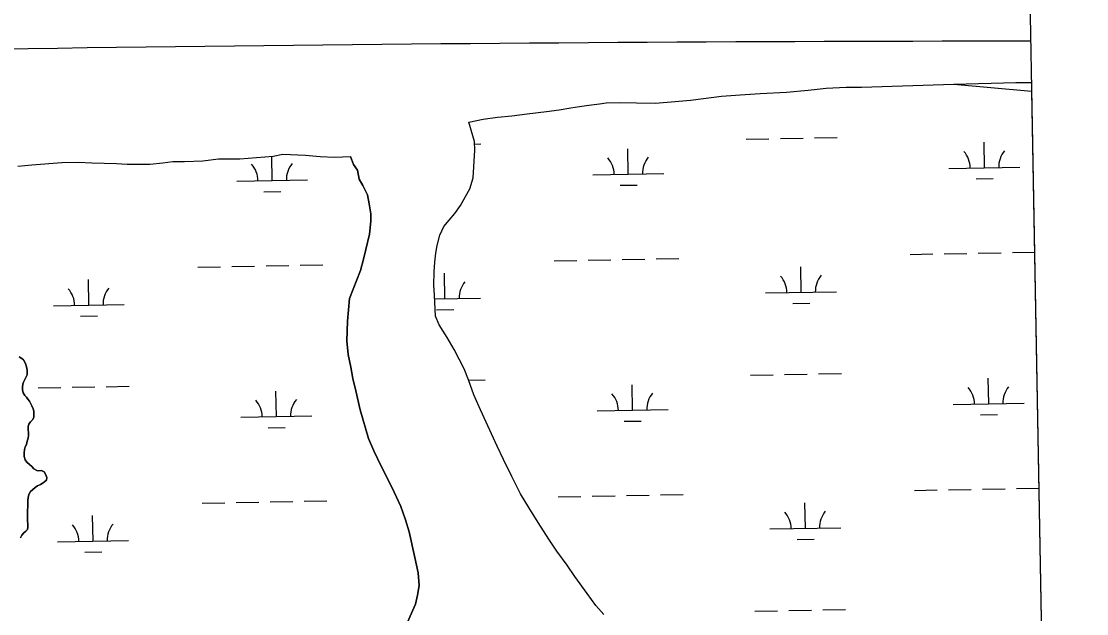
# Model space of a CAD drawing. Extents: x 3914892 to 3953151, y 242587 to 268572.
# Drawn here: x 3949533 to 3951034, y 253844 to 254679 of the extents above; entities that cross this region are included whole.
import ezdxf

# ---------------------------------------------------------------- set-up
doc = ezdxf.new("R2010")
doc.units = 0
for name, color, linetype in [('V-GRID-FRAM', 7, 'Continuous'), ('V-GRID-MAJR', 7, 'Continuous'), ('V-TOPO-SHOR', 7, 'Continuous'), ('V-WETL-SWMP', 7, 'Continuous')]:
    doc.layers.add(name, color=color, linetype=linetype)

msp = doc.modelspace()

# ---------------------------------------------------------------- linework, layer by layer
at = {"layer": 'V-GRID-FRAM'}
msp.add_lwpolyline([(3918836.608, 266200.249), (3950733.2860000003, 266770.944), (3951066.49, 248591.344), (3919153.948, 248020.365), (3918836.608, 266200.249)], dxfattribs=at)
at = {"layer": 'V-GRID-MAJR'}
msp.add_spline([(3919048.168, 254080.336), (3924366.077, 254173.55000000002), (3929683.974, 254267.537), (3935001.8570000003, 254362.298), (3940319.725, 254457.832), (3945637.58, 254554.14), (3950955.421, 254651.22100000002), (3950955.4220000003, 254651.22100000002)], degree=3, dxfattribs=at)
at = {"layer": 'V-TOPO-SHOR'}
for points in [[(3950163.968, 254536.752), (3950183.8000000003, 254540.98500000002), (3950204.387, 254543.60700000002), (3950224.164, 254545.851), (3950245.744, 254548.446), (3950273.12, 254551.678), (3950290.909, 254553.976), (3950307.514, 254556.706), (3950319.519, 254558.768), (3950332.919, 254560.787), (3950347.9110000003, 254562.766), (3950357.108, 254564.10700000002), (3950376.716, 254564.40600000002), (3950400.204, 254563.96), (3950426.085, 254563.646), (3950448.636, 254565.217), (3950475.987, 254567.652), (3950494.3710000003, 254569.93600000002), (3950519.756, 254573.22100000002), (3950546.301, 254575.28100000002), (3950574.239, 254577.30000000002), (3950611.327, 254578.871), (3950642.083, 254582.009), (3950667.247, 254584.503), (3950695.573, 254586.117), (3950717.282, 254586.117), (3950847.256, 254590.51200000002)], [(3950847.256, 254590.51200000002), (3950934.4435435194, 254592.50075137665), (3950956.4980621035, 254592.50075137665)], [(3950354.1780000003, 253842.69499999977), (3950342.774, 253855.35599999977), (3950330.497, 253872.42399999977), (3950313.236, 253896.59799999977), (3950302.115, 253912.24099999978), (3950287.718, 253931.95499999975), (3950276.436, 253948.99399999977), (3950261.549, 253972.50499999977), (3950248.39, 253993.77999999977), (3950236.3710000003, 254013.02899999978), (3950224.296, 254037.46199999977), (3950212.796, 254061.07899999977), (3950203.762, 254080.24899999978), (3950180.065, 254131.08799999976), (3950170.894, 254152.45299999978), (3950163.1070000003, 254173.57799999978), (3950157.16, 254189.07699999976), (3950149.97, 254202.81699999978), (3950143.1780000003, 254216.54699999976), (3950133.041, 254233.19699999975), (3950121.906, 254251.26899999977), (3950116.903, 254263.47499999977), (3950115.24, 254292.79799999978), (3950114.238, 254307.16499999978), (3950114.752, 254325.87299999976), (3950115.9280000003, 254339.58299999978), (3950117.261, 254351.89299999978), (3950119.358, 254362.98899999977), (3950122.94, 254377.42999999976), (3950128.654, 254389.62099999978), (3950136.0700000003, 254398.57899999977), (3950144.094, 254407.91799999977), (3950151.9790000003, 254419.45299999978), (3950159.3000000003, 254432.19699999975), (3950164.973, 254442.99599999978), (3950169.774, 254458.19899999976), (3950172.045, 254497.37299999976), (3950171.7770000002, 254509.32899999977), (3950163.968, 254536.75199999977)], [(3949528.524, 254474.546), (3949547.892, 254476.403), (3949590.21, 254479.82200000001), (3949613.328, 254480.381), (3949632.4220000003, 254479.457), (3949667.244, 254478.302), (3949682.563, 254477.681), (3949697.693, 254477.464), (3949714.419, 254477.405), (3949732.8000000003, 254479.488), (3949746.792, 254481.294), (3949763.127, 254481.44400000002), (3949789.042, 254482.324), (3949811.22, 254484.903), (3949826.56, 254485.079), (3949841.293, 254484.872), (3949888.202, 254488.761), (3949901.824, 254491.575), (3949933.451, 254490.10700000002), (3949954.5130000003, 254488.333), (3949974.409, 254487.58800000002), (3949996.941, 254488.562)], [(3950092.146, 253901.54999999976), (3950087.565, 253923.18699999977), (3950079.598, 253959.45299999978), (3950074.484, 253976.32499999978), (3950068.0270000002, 253995.02299999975), (3950058.43, 254015.40299999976), (3950049.392, 254034.37299999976), (3950040.117, 254051.95499999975), (3950029.949, 254073.34699999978), (3950022.264, 254090.88399999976), (3950010.8710000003, 254131.42799999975), (3950004.392, 254158.01499999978), (3950000.367, 254175.33299999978), (3949997.299, 254191.27099999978), (3949993.889, 254209.24999999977), (3949991.667, 254228.39099999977), (3949992.876, 254256.43999999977), (3949995.7430000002, 254288.26799999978), (3950011.086, 254327.75799999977), (3950015.305, 254343.57399999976), (3950018.47, 254357.22999999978), (3950023.848, 254378.98999999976), (3950025.738, 254397.06199999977), (3950025.828, 254407.61499999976), (3950023.426, 254421.62399999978), (3950020.79, 254434.44199999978), (3950014.181, 254447.56999999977), (3950009.0470000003, 254456.47199999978), (3950006.804, 254469.08199999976), (3950001.451, 254477.19599999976), (3949996.941, 254488.56199999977)], [(3949530.23, 254205.76200000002), (3949533.757, 254203.673), (3949536.092, 254201.617), (3949539.139, 254196.554), (3949540.401, 254191.74000000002), (3949541.269, 254187.136), (3949541.5870000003, 254184.139), (3949541.29, 254180.564), (3949539.399, 254177.03100000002), (3949537.505, 254173.297), (3949536.4280000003, 254170.34), (3949535.35, 254167.383), (3949534.836, 254163.21300000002), (3949534.9390000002, 254159.627), (3949535.8170000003, 254155.418), (3949538.103, 254151.57200000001), (3949540.6180000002, 254148.91400000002), (3949542.543, 254146.47100000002), (3949544.654, 254143.62600000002), (3949546.365, 254140.59100000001), (3949548.062, 254137.158), (3949550.131, 254132.72), (3949550.835, 254129.315), (3949550.923, 254125.329), (3949550.61, 254121.155), (3949549.324, 254117.805), (3949546.24, 254114.305), (3949543.9620000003, 254111.182), (3949542.6720000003, 254107.63), (3949542.9420000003, 254103.043), (3949543.44, 254099.44400000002), (3949543.327, 254095.264), (3949542.826, 254091.494), (3949541.306, 254086.956), (3949540.384, 254082.401), (3949538.504, 254079.266), (3949537.806, 254075.50100000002), (3949537.077, 254070.742), (3949537.132, 254065.56), (3949538.7970000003, 254060.93600000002), (3949540.9, 254057.69), (3949544.593, 254054.403), (3949547.901, 254051.52300000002), (3949550.997, 254048.25100000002), (3949554.913, 254045.75400000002), (3949558.091, 254045.467), (3949561.677, 254045.568), (3949565.223, 254044.07700000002), (3949567.318, 254040.632), (3949568.9790000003, 254035.809), (3949568.483, 254032.23500000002), (3949563.99, 254028.176), (3949560.148, 254026.09100000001), (3949556.1070000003, 254024.013), (3949552.6580000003, 254021.717), (3949548.7830000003, 254018.438), (3949546.33, 254016.11500000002), (3949543.628, 254012.007), (3949542.713, 254007.651), (3949542.398, 254003.477), (3949542.305, 254000.094), (3949542.1520000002, 253994.521), (3949542.021, 253989.745), (3949541.861, 253983.97400000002), (3949541.7320000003, 253979.196), (3949542.025, 253975.405), (3949542.264, 253969.624), (3949542.16, 253965.84100000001), (3949541.681, 253962.867), (3949539.6180000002, 253960.334), (3949536.761, 253957.823), (3949534.089, 253954.71), (3949531.994, 253950.98500000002)], [(3950070.194, 253822.29499999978), (3950077.8510000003, 253832.83799999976), (3950082.961, 253844.84699999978), (3950088.48, 253857.24399999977), (3950091.417, 253869.90899999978), (3950093.99, 253883.77999999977), (3950092.146, 253901.54999999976)]]:
    msp.add_lwpolyline(points, dxfattribs=at)
at = {"layer": 'V-WETL-SWMP'}
for p, q in [((3950642.0840000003, 254582.00900000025), (3950667.247, 254584.50400000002)), ((3950667.247, 254584.50400000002), (3950695.573, 254586.11600000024)), ((3950695.573, 254586.11600000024), (3950717.281, 254586.11700000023)), ((3950717.281, 254586.11700000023), (3950847.256, 254590.51200000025)), ((3950847.256, 254590.51200000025), (3950956.722769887, 254580.2407015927)), ((3950448.6350000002, 254565.21700000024), (3950475.987, 254567.65200000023)), ((3950475.987, 254567.65200000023), (3950494.372, 254569.935)), ((3950494.372, 254569.935), (3950519.756, 254573.22100000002)), ((3950519.756, 254573.22100000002), (3950546.301, 254575.28)), ((3950546.301, 254575.28), (3950574.24, 254577.301)), ((3950574.24, 254577.301), (3950611.327, 254578.871)), ((3950611.327, 254578.87100000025), (3950642.0840000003, 254582.00900000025)), ((3950956.722769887, 254580.2407015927), (3950983.2026080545, 253135.50154495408)), ((3950273.119, 254551.67700000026), (3950290.9080000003, 254553.97600000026)), ((3950290.9080000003, 254553.97600000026), (3950307.514, 254556.70600000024)), ((3950307.514, 254556.706), (3950319.52, 254558.767)), ((3950319.52, 254558.767), (3950332.919, 254560.788)), ((3950332.919, 254560.788), (3950347.9110000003, 254562.766)), ((3950347.9110000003, 254562.766), (3950357.109, 254564.10700000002)), ((3950357.109, 254564.10700000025), (3950376.715, 254564.40500000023)), ((3950376.715, 254564.40500000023), (3950400.204, 254563.95900000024)), ((3950400.204, 254563.959), (3950426.086, 254563.646)), ((3950426.086, 254563.646), (3950448.6350000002, 254565.21700000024)), ((3950163.967, 254536.75100000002), (3950183.8000000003, 254540.986)), ((3950183.8000000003, 254540.986), (3950204.386, 254543.60700000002)), ((3950204.386, 254543.60700000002), (3950224.165, 254545.852)), ((3950224.165, 254545.852), (3950245.745, 254548.445)), ((3950245.745, 254548.44500000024), (3950273.119, 254551.67700000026)), ((3950171.776, 254509.33000000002), (3950163.967, 254536.75100000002)), ((3950172.045, 254497.37200000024), (3950171.776, 254509.33000000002)), ((3950554.703394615, 254512.7648956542), (3950586.6982741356, 254513.3373329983)), ((3950602.695713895, 254513.62355167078), (3950634.6905934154, 254514.19598901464)), ((3950650.688033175, 254514.4822076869), (3950682.682912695, 254515.05464503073)), ((3950890.32438536, 254472.33223796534), (3950889.680393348, 254508.32647742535)), ((3950169.773, 254458.19900000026), (3950172.045, 254497.37200000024)), ((3950171.852819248, 254505.91511313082), (3950180.8552255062, 254506.07617995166)), ((3950388.496698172, 254463.35377288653), (3950387.8527061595, 254499.3480123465)), ((3949547.893, 254476.40300000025), (3949590.21, 254479.821)), ((3949590.21, 254479.821), (3949613.328, 254480.38100000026)), ((3949613.328, 254480.38100000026), (3949632.4220000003, 254479.45800000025)), ((3949632.4220000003, 254479.45800000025), (3949667.244, 254478.30200000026)), ((3949667.244, 254478.30200000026), (3949682.562, 254477.682)), ((3949682.562, 254477.682), (3949697.693, 254477.46500000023)), ((3949697.693, 254477.46500000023), (3949714.42, 254477.40400000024)), ((3949714.42, 254477.40400000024), (3949732.801, 254479.48800000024)), ((3949732.801, 254479.48800000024), (3949746.792, 254481.29400000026)), ((3949746.792, 254481.29400000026), (3949763.127, 254481.44300000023)), ((3949763.127, 254481.44300000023), (3949789.042, 254482.32400000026)), ((3949789.042, 254482.32400000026), (3949811.22, 254484.90200000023)), ((3949811.22, 254484.902), (3949826.56, 254485.078)), ((3949826.56, 254485.078), (3949841.293, 254484.872)), ((3949841.293, 254484.872), (3949888.203, 254488.76100000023)), ((3949886.669010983, 254454.37530780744), (3949886.056981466, 254488.58308769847)), ((3949888.203, 254488.76100000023), (3949901.823, 254491.57400000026)), ((3949901.823, 254491.574), (3949933.45, 254490.10700000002)), ((3949933.45, 254490.10700000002), (3949954.512, 254488.334)), ((3949954.512, 254488.334), (3949974.4080000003, 254487.58800000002)), ((3949974.4080000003, 254487.58800000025), (3949996.94, 254488.56200000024)), ((3949996.94, 254488.56200000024), (3950001.451, 254477.19600000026)), ((3949528.524, 254474.545), (3949547.893, 254476.40300000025)), ((3950001.451, 254477.19600000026), (3950006.804, 254469.08200000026)), ((3950006.804, 254469.08200000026), (3950009.0470000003, 254456.47300000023)), ((3950338.5046989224, 254462.4593395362), (3950438.4886974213, 254464.24820623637)), ((3950840.3323861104, 254471.43780461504), (3950940.3163846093, 254473.2266713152)), ((3949836.6770117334, 254453.48087445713), (3949936.661010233, 254455.2697411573)), ((3950009.0470000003, 254456.47300000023), (3950014.18, 254447.56900000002)), ((3950014.18, 254447.56900000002), (3950020.79, 254434.44200000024)), ((3950164.974, 254442.996), (3950169.773, 254458.19900000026)), ((3950376.774658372, 254447.71057807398), (3950400.770818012, 254448.1399060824)), ((3950878.6023455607, 254456.68904315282), (3950902.5985052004, 254457.11837116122)), ((3949874.9469711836, 254438.7321129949), (3949898.9431308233, 254439.16144100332)), ((3950020.79, 254434.44200000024), (3950023.4250000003, 254421.62300000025)), ((3950151.9790000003, 254419.45300000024), (3950159.3000000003, 254432.19700000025)), ((3950159.3000000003, 254432.19700000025), (3950164.974, 254442.996)), ((3950023.4250000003, 254421.62300000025), (3950025.829, 254407.61500000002)), ((3950144.094, 254407.91900000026), (3950151.9790000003, 254419.45300000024)), ((3950025.829, 254407.61500000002), (3950025.738, 254397.062)), ((3950136.0700000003, 254398.57900000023), (3950144.094, 254407.91900000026)), ((3950025.738, 254397.062), (3950023.847, 254378.99000000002)), ((3950122.941, 254377.43), (3950128.654, 254389.622)), ((3950128.654, 254389.622), (3950136.0700000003, 254398.57900000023)), ((3950023.847, 254378.99000000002), (3950018.469, 254357.23)), ((3950119.358, 254362.99000000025), (3950122.941, 254377.43)), ((3950018.469, 254357.23), (3950015.306, 254343.575)), ((3950117.261, 254351.894), (3950119.358, 254362.99000000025)), ((3950015.306, 254343.575), (3950011.0870000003, 254327.758)), ((3950115.927, 254339.583), (3950117.261, 254351.894)), ((3950331.8100242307, 254342.2493453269), (3950363.8049037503, 254342.8217826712)), ((3950379.80234351, 254343.10800134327), (3950411.79722303, 254343.68043868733)), ((3950427.79466279, 254343.96665735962), (3950459.78954231, 254344.53909470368)), ((3950785.645392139, 254350.36915438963), (3950817.640271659, 254350.9415917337)), ((3950833.6377114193, 254351.22781040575), (3950865.632590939, 254351.80024775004)), ((3950881.630030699, 254352.0864664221), (3950913.624910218, 254352.65890376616)), ((3950929.6223499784, 254352.94512243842), (3950960.8784972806, 254353.50434273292)), ((3949781.9900177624, 254332.41222423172), (3949813.984897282, 254332.98466157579)), ((3949829.9823370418, 254333.27088024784), (3949861.977216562, 254333.84331759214)), ((3949877.9746563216, 254334.1295362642), (3949909.9695358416, 254334.70197360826)), ((3949925.9669756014, 254334.98819228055), (3949957.9618551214, 254335.5606296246)), ((3950011.0870000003, 254327.758), (3949995.742, 254288.26700000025)), ((3950114.753, 254325.873), (3950115.927, 254339.583)), ((3950283.8177049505, 254341.3906893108), (3950315.812584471, 254341.96312665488)), ((3950631.9858359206, 254296.86982906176), (3950631.3418439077, 254332.8640685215)), ((3949628.3304615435, 254278.91289890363), (3949627.686469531, 254314.90713836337)), ((3950114.239, 254307.165), (3950114.753, 254325.873)), ((3950130.1581487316, 254287.8913639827), (3950129.514156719, 254323.88560344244)), ((3950115.239, 254292.79800000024), (3950114.239, 254307.165)), ((3950581.9938366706, 254295.97539571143), (3950681.97783517, 254297.76426241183)), ((3949995.742, 254288.26700000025), (3949992.876, 254256.44)), ((3950116.903, 254263.47500000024), (3950115.239, 254292.79800000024)), ((3950115.5322877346, 254287.629684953), (3950180.150147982, 254288.78579733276)), ((3949578.3384622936, 254278.0184655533), (3949678.3224607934, 254279.8073322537)), ((3950118.4361089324, 254272.24816917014), (3950142.432268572, 254272.67749717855)), ((3950620.263796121, 254281.2266342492), (3950644.25995576, 254281.65596225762)), ((3949616.6084217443, 254263.26970409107), (3949640.604581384, 254263.69903209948)), ((3949992.876, 254256.44), (3949991.667, 254228.391)), ((3950121.9050000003, 254251.269), (3950116.903, 254263.47500000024)), ((3950133.04, 254233.19700000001), (3950121.9050000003, 254251.269)), ((3949991.667, 254228.391), (3949993.89, 254209.25)), ((3950143.1780000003, 254216.547), (3950133.04, 254233.19700000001)), ((3949993.89, 254209.25), (3949997.299, 254191.271)), ((3950149.97, 254202.818), (3950143.1780000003, 254216.547)), ((3949533.758, 254203.67300000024), (3949530.23, 254205.76200000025)), ((3949536.091, 254201.61700000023), (3949533.758, 254203.67300000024)), ((3949539.139, 254196.555), (3949536.091, 254201.61700000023)), ((3949540.401, 254191.74000000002), (3949539.139, 254196.555)), ((3950157.1610000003, 254189.07700000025), (3950149.97, 254202.818)), ((3949537.504, 254173.29800000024), (3949539.399, 254177.03)), ((3949539.399, 254177.03), (3949541.289, 254180.56300000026)), ((3949541.27, 254187.136), (3949540.401, 254191.74000000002)), ((3949541.586, 254184.139), (3949541.27, 254187.136)), ((3949541.289, 254180.56300000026), (3949541.586, 254184.139)), ((3949997.299, 254191.271), (3950000.367, 254175.33400000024)), ((3950163.108, 254173.578), (3950157.1610000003, 254189.07700000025)), ((3950560.6545069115, 254180.14312864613), (3950592.649386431, 254180.71556599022)), ((3950608.646826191, 254181.00178466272), (3950640.6417057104, 254181.57422200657)), ((3950656.6391454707, 254181.86044067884), (3950688.6340249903, 254182.43287802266)), ((3949534.8370000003, 254163.214), (3949535.35, 254167.382)), ((3949534.938, 254159.62600000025), (3949534.8370000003, 254163.214)), ((3949535.35, 254167.382), (3949536.427, 254170.34)), ((3949536.427, 254170.34), (3949537.504, 254173.29800000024)), ((3949556.9991325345, 254162.186198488), (3949588.9940120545, 254162.75863583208)), ((3949604.9914518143, 254163.04485450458), (3949636.9863313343, 254163.61729184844)), ((3949652.9837710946, 254163.9035105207), (3949684.9786506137, 254164.47594786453)), ((3950000.367, 254175.33400000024), (3950004.392, 254158.015)), ((3950170.893, 254152.45200000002), (3950163.108, 254173.578)), ((3950163.308465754, 254173.0340000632), (3950186.806337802, 254173.4544129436)), ((3950394.447810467, 254130.73200587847), (3950393.803818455, 254166.72624533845)), ((3950896.2754976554, 254139.71047095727), (3950895.6315056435, 254175.70471041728)), ((3949535.818, 254155.41900000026), (3949534.938, 254159.62600000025)), ((3949538.102, 254151.57200000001), (3949535.818, 254155.41900000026)), ((3949540.6180000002, 254148.91400000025), (3949538.102, 254151.57200000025)), ((3949542.543, 254146.47100000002), (3949540.6180000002, 254148.91400000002)), ((3949892.620123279, 254121.75354079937), (3949891.9761312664, 254157.74778025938)), ((3950004.392, 254158.015), (3950010.8710000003, 254131.42800000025)), ((3950180.065, 254131.08800000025), (3950170.893, 254152.45200000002)), ((3949544.6550000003, 254143.62500000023), (3949542.543, 254146.47100000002)), ((3949546.364, 254140.59100000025), (3949544.6550000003, 254143.62500000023)), ((3949548.063, 254137.158), (3949546.364, 254140.59100000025)), ((3949550.131, 254132.72), (3949548.063, 254137.158)), ((3949550.835, 254129.31500000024), (3949550.131, 254132.72)), ((3950846.283498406, 254138.81603760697), (3950946.2674969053, 254140.60490430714)), ((3949546.24, 254114.30500000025), (3949549.323, 254117.80500000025)), ((3949549.323, 254117.80500000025), (3949550.61, 254121.155)), ((3949550.61, 254121.155), (3949550.924, 254125.329)), ((3949550.924, 254125.329), (3949550.835, 254129.31500000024)), ((3949842.6281240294, 254120.85910744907), (3949942.6121225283, 254122.64797414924)), ((3950010.8710000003, 254131.42800000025), (3950022.265, 254090.884)), ((3950203.7630000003, 254080.248), (3950180.065, 254131.08800000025)), ((3950344.4558112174, 254129.83757252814), (3950444.439809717, 254131.6264392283)), ((3950884.553457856, 254124.06727614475), (3950908.5496174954, 254124.49660415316)), ((3949542.671, 254107.631), (3949543.963, 254111.18100000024)), ((3949542.943, 254103.04300000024), (3949542.671, 254107.631)), ((3949543.441, 254099.44400000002), (3949542.943, 254103.04300000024)), ((3949543.963, 254111.18100000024), (3949546.24, 254114.30500000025)), ((3949880.8980834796, 254106.11034598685), (3949904.8942431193, 254106.53967399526)), ((3950382.725770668, 254115.0888110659), (3950406.7219303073, 254115.51813907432)), ((3949540.384, 254082.4), (3949541.306, 254086.95600000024)), ((3949541.306, 254086.95600000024), (3949542.825, 254091.49500000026)), ((3949542.825, 254091.49500000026), (3949543.327, 254095.265)), ((3949543.327, 254095.265), (3949543.441, 254099.44400000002)), ((3950022.265, 254090.884), (3950029.949, 254073.34600000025)), ((3949537.076, 254070.741), (3949537.805, 254075.50100000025)), ((3949537.805, 254075.50100000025), (3949538.505, 254079.265)), ((3949538.505, 254079.265), (3949540.384, 254082.4)), ((3950029.949, 254073.34600000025), (3950040.116, 254051.95500000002)), ((3950212.796, 254061.07900000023), (3950203.7630000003, 254080.248)), ((3949537.133, 254065.56100000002), (3949537.076, 254070.741)), ((3949538.798, 254060.93500000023), (3949537.133, 254065.56100000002)), ((3949540.9, 254057.69000000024), (3949538.798, 254060.93500000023)), ((3949544.594, 254054.40200000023), (3949540.9, 254057.69000000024)), ((3950224.296, 254037.461), (3950212.796, 254061.07900000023)), ((3949547.901, 254051.52300000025), (3949544.594, 254054.40200000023)), ((3949550.997, 254048.25100000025), (3949547.901, 254051.52300000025)), ((3949554.912, 254045.75400000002), (3949550.997, 254048.25100000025)), ((3949558.091, 254045.46700000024), (3949554.912, 254045.75400000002)), ((3949561.6780000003, 254045.568), (3949558.091, 254045.46700000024)), ((3949565.222, 254044.07600000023), (3949561.6780000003, 254045.568)), ((3949567.318, 254040.633), (3949565.222, 254044.07600000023)), ((3950040.116, 254051.95500000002), (3950049.392, 254034.373)), ((3949560.147, 254026.09200000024), (3949563.989, 254028.17700000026)), ((3949563.989, 254028.177), (3949568.4820000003, 254032.236)), ((3949568.978, 254035.80800000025), (3949567.318, 254040.633)), ((3949568.4820000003, 254032.236), (3949568.978, 254035.80800000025)), ((3950049.392, 254034.373), (3950058.43, 254015.403)), ((3950236.3710000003, 254013.03), (3950224.296, 254037.461)), ((3949542.7120000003, 254007.65100000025), (3949543.628, 254012.007)), ((3949543.628, 254012.007), (3949546.33, 254016.11500000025)), ((3949546.33, 254016.11500000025), (3949548.784, 254018.438)), ((3949548.784, 254018.438), (3949552.6580000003, 254021.717)), ((3949552.6580000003, 254021.717), (3949556.1070000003, 254024.01200000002)), ((3949556.1070000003, 254024.01200000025), (3949560.147, 254026.09200000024)), ((3950058.43, 254015.403), (3950068.028, 253995.02400000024)), ((3950248.39, 253993.78000000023), (3950236.3710000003, 254013.03)), ((3950433.7457750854, 254011.34489035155), (3950465.740654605, 254011.9173276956)), ((3950791.5965044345, 254017.74738738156), (3950823.5913839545, 254018.31982472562)), ((3950839.5888237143, 254018.60604339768), (3950871.5837032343, 254019.17848074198)), ((3950887.581142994, 254019.464699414), (3950919.576022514, 254020.0371367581)), ((3950935.5734622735, 254020.32335543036), (3950966.974893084, 254020.8851750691)), ((3949542.1520000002, 253994.521), (3949542.305, 254000.09400000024)), ((3949542.305, 254000.09400000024), (3949542.398, 254003.47700000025)), ((3949542.398, 254003.47700000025), (3949542.7120000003, 254007.65100000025)), ((3949787.941130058, 253999.79045722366), (3949819.936009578, 254000.36289456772)), ((3949835.933449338, 254000.64911323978), (3949867.9283288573, 254001.22155058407)), ((3949883.9257686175, 254001.50776925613), (3949915.920648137, 254002.0802066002)), ((3949931.9180878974, 254002.36642527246), (3949963.912967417, 254002.93886261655)), ((3950289.7688172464, 254008.76892230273), (3950321.763696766, 254009.34135964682)), ((3950337.7611365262, 254009.62757831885), (3950369.756016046, 254010.20001566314)), ((3950385.753455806, 254010.4862343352), (3950417.748335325, 254011.05867167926)), ((3950637.9369482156, 253964.2480620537), (3950637.2929562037, 254000.24230151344)), ((3949541.731, 253979.19700000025), (3949541.862, 253983.97400000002)), ((3949541.862, 253983.97400000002), (3949542.021, 253989.74500000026)), ((3949542.021, 253989.74500000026), (3949542.1520000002, 253994.521)), ((3949634.2815738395, 253946.29113189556), (3949633.637581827, 253982.2853713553)), ((3950068.028, 253995.02400000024), (3950074.485, 253976.325)), ((3950261.548, 253972.506), (3950248.39, 253993.78000000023)), ((3949542.025, 253975.405), (3949541.731, 253979.19700000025)), ((3949542.265, 253969.62300000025), (3949542.025, 253975.405)), ((3949542.1610000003, 253965.842), (3949542.265, 253969.62300000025)), ((3950074.485, 253976.325), (3950079.598, 253959.45400000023)), ((3950276.436, 253948.99400000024), (3950261.548, 253972.506)), ((3949531.994, 253950.98500000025), (3949534.088, 253954.711)), ((3949534.088, 253954.711), (3949536.762, 253957.824)), ((3949536.762, 253957.824), (3949539.619, 253960.33500000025)), ((3949539.619, 253960.33500000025), (3949541.681, 253962.867)), ((3949541.681, 253962.867), (3949542.1610000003, 253965.842)), ((3950079.598, 253959.45400000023), (3950087.5640000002, 253923.187)), ((3950587.944948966, 253963.35362870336), (3950687.928947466, 253965.14249540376)), ((3949584.2895745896, 253945.39669854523), (3949684.2735730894, 253947.18556524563)), ((3950287.719, 253931.95400000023), (3950276.436, 253948.99400000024)), ((3950626.2149084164, 253948.60486724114), (3950650.211068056, 253949.03419524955)), ((3949622.5595340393, 253930.647937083), (3949646.5556936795, 253931.07726509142)), ((3950087.5640000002, 253923.187), (3950092.147, 253901.55100000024)), ((3950302.115, 253912.24000000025), (3950287.719, 253931.95400000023)), ((3950313.236, 253896.598), (3950302.115, 253912.24000000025)), ((3950092.147, 253901.55100000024), (3950093.99, 253883.78000000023)), ((3950330.497, 253872.42400000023), (3950313.236, 253896.598)), ((3950093.99, 253883.78000000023), (3950091.418, 253869.90900000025)), ((3950091.418, 253869.90900000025), (3950088.48, 253857.24300000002)), ((3950342.774, 253855.35600000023), (3950330.497, 253872.42400000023)), ((3950088.48, 253857.24300000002), (3950082.9620000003, 253844.84700000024)), ((3950354.177, 253842.69500000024), (3950342.774, 253855.35600000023)), ((3950566.605619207, 253847.52136163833), (3950598.600498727, 253848.0937989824)), ((3950614.597938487, 253848.3800176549), (3950646.5928180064, 253848.95245499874)), ((3950662.5902577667, 253849.238673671), (3950694.585137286, 253849.81111101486)), ((3950082.9620000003, 253844.84700000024), (3950077.852, 253832.83800000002))]:
    msp.add_line(p, q, dxfattribs=at)
for centre, radius, start, end in [((3950835.0817953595, 254471.81874268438), 35.24628790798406, 0.25317973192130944, 41.79683806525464), ((3950945.5499881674, 254473.79518766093), 35.24628790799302, 140.25317672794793, 181.79683506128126), ((3949831.426420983, 254453.86181252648), 35.24628790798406, 0.25317973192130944, 41.79683806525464), ((3949941.894613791, 254455.83825750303), 35.24628790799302, 140.25317672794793, 181.79683506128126), ((3950333.2541081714, 254462.84027760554), 35.24628790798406, 0.25317973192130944, 41.79683806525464), ((3950443.722300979, 254464.8167225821), 35.24628790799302, 140.25317672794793, 181.79683506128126), ((3950576.74324592, 254296.35633378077), 35.24628790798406, 0.25317973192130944, 41.79683806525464), ((3950687.2114387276, 254298.33277875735), 35.24628790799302, 140.25317672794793, 181.79683506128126), ((3949573.087871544, 254278.39940362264), 35.24628790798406, 0.25317973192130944, 41.79683806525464), ((3949683.556064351, 254280.37584859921), 35.24628790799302, 140.25317672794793, 181.79683506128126), ((3950185.3837515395, 254289.35431367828), 35.24628790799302, 140.25317672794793, 181.79683506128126), ((3950841.0329076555, 254139.1969756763), 35.24628790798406, 0.25317973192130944, 41.79683806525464), ((3950951.501100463, 254141.17342065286), 35.24628790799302, 140.25317672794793, 181.79683506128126), ((3950339.2052204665, 254130.21851059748), 35.24628790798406, 0.25317973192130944, 41.79683806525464), ((3950449.673413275, 254132.19495557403), 35.24628790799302, 140.25317672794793, 181.79683506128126), ((3949837.3775332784, 254121.2400455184), 35.24628790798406, 0.25317973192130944, 41.79683806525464), ((3949947.8457260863, 254123.21649049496), 35.24628790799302, 140.25317672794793, 181.79683506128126), ((3950582.6943582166, 253963.7345667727), 35.24628790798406, 0.25317973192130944, 41.79683806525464), ((3950693.1625510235, 253965.71101174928), 35.24628790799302, 140.25317672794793, 181.79683506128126), ((3949579.0389838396, 253945.77763661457), 35.24628790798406, 0.25317973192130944, 41.79683806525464), ((3949689.507176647, 253947.75408159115), 35.24628790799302, 140.25317672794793, 181.79683506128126)]:
    msp.add_arc(centre, radius, start, end, dxfattribs=at)

doc.saveas('drawing.dxf')
